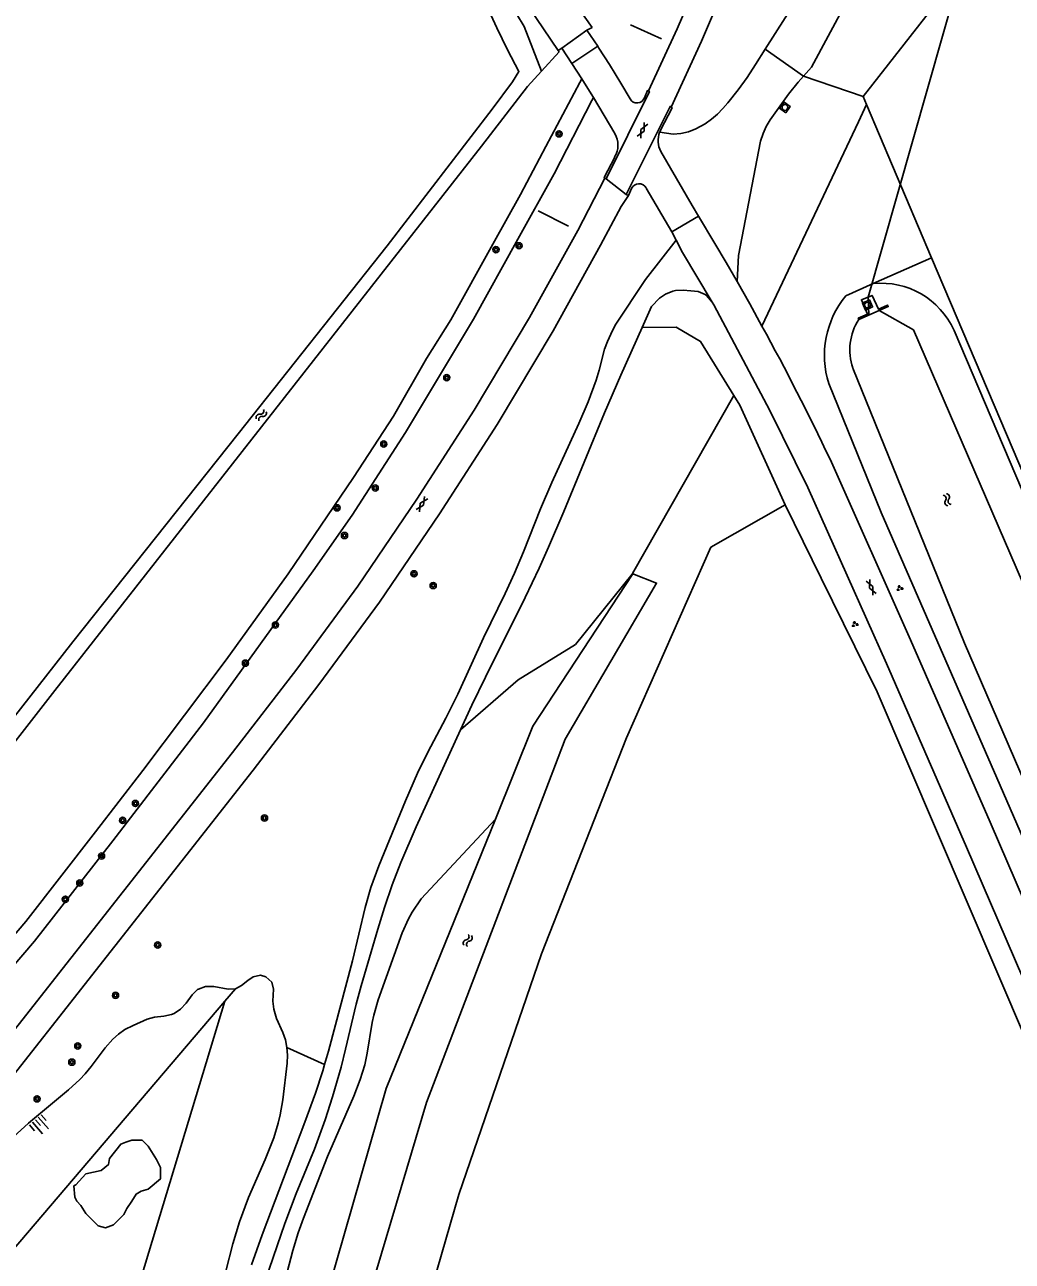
# Model space of a CAD drawing. Extents: x 126000 to 131009, y 393000 to 395500.
# Drawn here: x 130314 to 130441.7, y 394204.3 to 394364.2 of the extents above; entities that cross this region are included whole.
import ezdxf

# ---------------------------------------------------------------- set-up
doc = ezdxf.new("R2010")
doc.units = 0
for name, color, linetype in [('gg-afsc-hekwerk', 7, 'Continuous'), ('gg-knt-BGT kruinlijn', 7, 'Continuous'), ('gg-knt-bovenkant onderkant talud', 7, 'Continuous'), ('gg-knt-onverhard', 7, 'Continuous'), ('gg-knt-verharding', 7, 'Continuous'), ('gg-knt-verharding nz', 7, 'Continuous'), ('gg-kntw-bovenkant insteek waterloop', 7, 'Continuous'), ('gg-kntw-waterlijn', 7, 'Continuous'), ('gg-kwrk-duiker nz buis', 7, 'Continuous'), ('gg-kwrk-uitstroombak niveau min 01', 7, 'Continuous'), ('gt-grn-groengrens', 7, 'Continuous'), ('gt-grn-weggrens', 7, 'Continuous'), ('gt-symb-boom', 7, 'Continuous'), ('gt-symb-gesloten verharding', 7, 'Continuous'), ('gt-symb-groenvak', 7, 'Continuous'), ('gt-symb-rioolschacht', 7, 'Continuous'), ('gt-symb-talud symbool', 7, 'Continuous'), ('gt-symb-watersymbool', 7, 'Continuous'), ('gx-grn-maaiveld', 7, 'Continuous')]:
    doc.layers.add(name, color=color, linetype=linetype)

# ---------------------------------------------------------------- blocks, each defined once
blk = doc.blocks.new('gt0-RS')
at = {"layer": 'gt-symb-rioolschacht'}
blk.add_lwpolyline([(-0.5, -0.5), (0.5, -0.5), (0.5, 0.5), (-0.5, 0.5)], close=True, dxfattribs=at)
blk.add_circle((0, 0), 0.375, dxfattribs=at)
blk = doc.blocks.new('gt0-BOOM')
at = {"layer": 'gt-symb-boom'}
for radius in [0.4, 0.2]:
    blk.add_circle((0, 0), radius, dxfattribs=at)
blk = doc.blocks.new('gt0-GESVH1')
at = {"layer": 'gt-symb-gesloten verharding'}
for p, q in [((-0.99, -0.26), (0.01, 0.24)), ((0.01, -0.26), (-0.99, 0.24)), ((0.01, 0.24), (1.01, -0.26)), ((1.01, 0.24), (0.01, -0.26))]:
    blk.add_line(p, q, dxfattribs=at)
blk = doc.blocks.new('gt0-WA')
at = {"layer": 'gt-symb-watersymbool'}
for centre, start, end in [((-0.32, 0.02), 28.0725, 151.9275), ((0.43, 0.42), 208.0725, 331.9275), ((-0.32, -0.43), 28.0725, 151.9275), ((0.43, -0.03), 208.0725, 331.9275)]:
    blk.add_arc(centre, 0.425, start, end, dxfattribs=at)
blk = doc.blocks.new('gt0-GRVAK')
at = {"layer": 'gt-symb-groenvak'}
for p, q in [((-0.11, 0.19), (-0.23, 0.24)), ((-0.18, 0.15), (0.09, 0.15)), ((-0.09, 0.21), (-0.16, 0.32)), ((-0.05, 0.21), (-0.05, 0.39)), ((0, 0.21), (0.06, 0.32)), ((0.01, 0.19), (0.13, 0.24)), ((0.26, -0.05), (0.2, 0.06)), ((0.3, -0.05), (0.3, 0.13)), ((0.35, -0.05), (0.41, 0.06)), ((-0.25, -0.23), (-0.36, -0.18)), ((-0.32, -0.26), (-0.05, -0.26)), ((-0.23, -0.21), (-0.29, -0.1)), ((-0.18, -0.2), (-0.18, -0.02)), ((-0.14, -0.21), (-0.07, -0.1)), ((-0.12, -0.23), (0, -0.18)), ((0.24, -0.07), (0.12, -0.02)), ((0.17, -0.11), (0.44, -0.11)), ((0.37, -0.07), (0.49, -0.02))]:
    blk.add_line(p, q, dxfattribs=at)
blk = doc.blocks.new('gt0-TALUD_1')
at = {"layer": 'gt-symb-talud symbool'}
for p, q in [((-1, -1), (-1, 0)), ((-0.5, -2), (-0.5, 0)), ((0, -1), (0, 0)), ((0.5, -2), (0.5, 0)), ((1, -1), (1, 0))]:
    blk.add_line(p, q, dxfattribs=at)

msp = doc.modelspace()

# ---------------------------------------------------------------- linework, layer by layer
at = {"layer": 'gg-afsc-hekwerk'}
for p, q in [((130396.34, 394362.33), (130392.32, 394364.16)), ((130422.84, 394353.86), (130422.4, 394354.88)), ((130431.27, 394334.03), (130422.84, 394353.86)), ((130384.3, 394338.11), (130380.38, 394340.09)), ((130412.31, 394302.06), (130416.98, 394292.58))]:
    msp.add_line(p, q, dxfattribs=at)
for points in [[(130422.4, 394354.88), (130489.45, 394440.51), (130536.23, 394500)], [(130484.89, 394219.34), (130481.26, 394223.7), (130469.2, 394244.84), (130431.27, 394334.03)], [(130344.28, 394041.37), (130344.39, 394074.09), (130346.46, 394103.98), (130350.59, 394133.73), (130361.79, 394184.08), (130370.11, 394212.87), (130380.82, 394244.03), (130391.8, 394271.95), (130402.73, 394296.59), (130412.31, 394302.06)], [(130416.98, 394292.58), (130424.22, 394277.89), (130447.51, 394223.5), (130458.78, 394206.38), (130472.06, 394190.08), (130491.05, 394170.81), (130538.14, 394121.08), (130559.95, 394075.44), (130552.95, 394072.62)]]:
    msp.add_lwpolyline(points, dxfattribs=at)
at = {"layer": 'gg-knt-BGT kruinlijn'}
for points in [[(130319.63, 394226.42), (130321.11, 394227.78), (130321.79, 394228.51), (130322.54, 394229.44), (130324.35, 394231.84), (130325.36, 394232.97), (130326.11, 394233.63), (130326.93, 394234.21), (130327.98, 394234.76), (130329.8, 394235.56), (130330.75, 394235.84), (130331.98, 394235.97), (130332.96, 394236.15), (130333.3, 394236.29), (130334.13, 394236.85), (130334.83, 394237.61), (130335.62, 394238.71), (130336.31, 394239.38), (130336.43, 394239.46), (130337.36, 394239.78), (130338.41, 394239.8), (130340.28, 394239.45), (130341.21, 394239.5)], [(130240.83, 394132.17), (130243.19, 394135.01), (130246.09, 394138.68), (130252.73, 394147.45), (130255.72, 394151.26), (130262.03, 394159.03), (130267.56, 394166.14), (130270.26, 394169.4), (130274.84, 394174.69), (130277.52, 394177.9), (130282.43, 394184.22), (130284.31, 394186.56), (130286.99, 394189.65), (130293.89, 394197.15), (130297.15, 394200.94), (130299.05, 394203.26), (130302.77, 394208.05), (130308.16, 394215.29), (130310.03, 394217.63), (130311.36, 394219.13), (130312.99, 394220.77), (130314.47, 394222.11), (130319.63, 394226.42)]]:
    msp.add_lwpolyline(points, dxfattribs=at)
at = {"layer": 'gg-knt-bovenkant onderkant talud'}
for points in [[(130347.2, 394200.05), (130348.66, 394205.63), (130349.35, 394207.93), (130350.02, 394209.81), (130353.15, 394217.81), (130356.53, 394225.61), (130357.36, 394227.75), (130357.96, 394229.66), (130358.28, 394231.15), (130358.91, 394235.11), (130359.12, 394236.08), (130359.69, 394238.07), (130362.8, 394246.73), (130363.62, 394248.55), (130364.1, 394249.42), (130365.26, 394251.12), (130374.84, 394261.44)], [(130341.21, 394239.5), (130342, 394239.92), (130342.82, 394240.57), (130343.52, 394241.02), (130344.48, 394241.24), (130345.16, 394241.05), (130345.91, 394240.36), (130346.13, 394239.46), (130346.08, 394237.87), (130346.18, 394236.87), (130346.52, 394235.66), (130347.34, 394233.82), (130347.68, 394232.89), (130347.88, 394231.88)], [(130347.88, 394231.88), (130347.94, 394230.89), (130347.91, 394229.88), (130347.35, 394225.15), (130347.01, 394223.19), (130346.76, 394222.11), (130346.17, 394220.21), (130345.06, 394217.41), (130342.92, 394212.5), (130341.76, 394209.37), (130340.87, 394206.5), (130339.96, 394202.96), (130337.95, 394193.82), (130336.97, 394190.12), (130335.54, 394185.32)]]:
    msp.add_lwpolyline(points, dxfattribs=at)
at = {"layer": 'gg-knt-onverhard'}
for p, q in [((130382.98, 394360.83), (130376.29, 394370.74)), ((130386.69, 394363.46), (130387.35, 394363.8)), ((130383.43, 394361.13), (130382.98, 394360.83)), ((130383.09, 394360.66), (130382.98, 394360.83))]:
    msp.add_line(p, q, dxfattribs=at)
for points in [[(130523.99, 394500), (130512.67, 394485.22), (130499.59, 394470.63), (130491.49, 394459.11), (130476.99, 394440.35), (130454.12, 394411.83), (130445.48, 394401.31), (130441.26, 394397.8), (130439.03, 394396.08), (130438.28, 394395.43), (130436.88, 394394.03), (130435.51, 394392.5), (130433.49, 394390.03), (130432.29, 394388.45), (130430.18, 394385.47), (130428.55, 394382.95), (130427.52, 394381.23), (130426.21, 394378.83), (130422.5, 394371.31), (130415.72, 394358.66), (130414.7, 394357.5)], [(130418.72, 394374.82), (130418.41, 394374.33), (130412.33, 394365.06), (130409.75, 394361)], [(130409.75, 394361), (130408.5, 394359.03), (130407.4, 394357.36), (130406.24, 394355.73), (130404.93, 394354.07), (130404.27, 394353.32), (130403.56, 394352.61), (130402.8, 394351.95), (130401.98, 394351.36), (130400.78, 394350.7), (130399.82, 394350.33), (130398.84, 394350.1), (130397.86, 394350.03), (130396.1, 394350.26)], [(130414.7, 394357.5), (130414.01, 394356.72), (130412.75, 394355.17), (130410.37, 394351.87), (130409.88, 394350.99), (130409.47, 394350.08), (130409.16, 394349.12), (130406.29, 394334.32), (130406.11, 394330.96)], [(130402.9, 394328.27), (130402.16, 394329.15), (130401.98, 394329.29), (130401.07, 394329.65), (130400.14, 394329.77), (130399.12, 394329.84), (130398.13, 394329.78), (130397.79, 394329.71), (130396.87, 394329.34), (130396.08, 394328.79), (130395.06, 394327.71), (130393.84, 394325)], [(130352.76, 394229.72), (130353.25, 394231.43), (130356.35, 394243.12), (130358, 394250), (130358.75, 394252.57), (130359.79, 394255.39), (130363.21, 394263.8), (130364.77, 394267.39), (130366.11, 394270.07), (130368.45, 394274.49), (130369.99, 394277.6), (130373.32, 394284.87), (130376.1, 394290.6), (130377.32, 394293.23), (130378.48, 394296), (130380.7, 394301.57), (130382.15, 394304.98), (130385.63, 394312.59), (130386.86, 394315.41), (130387.89, 394318.19), (130388.27, 394319.49), (130388.98, 394322.21), (130389.33, 394323.2), (130389.76, 394324.16), (130390.33, 394325.31)], [(130393.84, 394325), (130391.08, 394318.86), (130388.95, 394313.96), (130383.71, 394301.21), (130381.73, 394296.61), (130380.5, 394293.88), (130378.69, 394290.11), (130373.56, 394279.78), (130371.82, 394276.18), (130370.32, 394272.97)], [(130370.32, 394272.97), (130364.6, 394260.43), (130362.61, 394255.84), (130361.49, 394252.92), (130360.5, 394250), (130359.64, 394247.21), (130357.49, 394239.89), (130356.85, 394237.52), (130355.48, 394231.68), (130354.89, 394229.37), (130353.78, 394225.53), (130352.82, 394222.54), (130351.46, 394218.77), (130349.07, 394213), (130347.61, 394209.14), (130345.1, 394201.87)], [(130343.3, 394203.81), (130344.66, 394207.68), (130350.21, 394222.25), (130351.58, 394226.01), (130352.52, 394228.86), (130352.76, 394229.72)]]:
    msp.add_lwpolyline(points, dxfattribs=at)
at = {"layer": 'gg-knt-verharding'}
for p, q in [((130385.47, 394366.48), (130387.35, 394363.8)), ((130386.69, 394363.46), (130383.43, 394361.13)), ((130388.08, 394361.38), (130386.69, 394363.46)), ((130383.43, 394361.13), (130384.75, 394359.17)), ((130384.75, 394359.17), (130388.08, 394361.38)), ((130388.24, 394361.14), (130388.08, 394361.38)), ((130389.59, 394359.03), (130388.24, 394361.14)), ((130384.75, 394359.17), (130386.04, 394357.19)), ((130387.54, 394354.74), (130390.29, 394350.08)), ((130396.25, 394347.78), (130400.3, 394340.78)), ((130392.47, 394343), (130392.06, 394342.07)), ((130397.65, 394337.37), (130394.34, 394343.05)), ((130401.12, 394339.42), (130397.65, 394337.37)), ((130400.3, 394340.78), (130401.12, 394339.42)), ((130398.23, 394336.31), (130397.65, 394337.37)), ((130399.06, 394334.72), (130398.23, 394336.31)), ((130402.9, 394328.27), (130399.06, 394334.72))]:
    msp.add_line(p, q, dxfattribs=at)
for points in [[(130442.31, 394557.1), (130441.86, 394544.46), (130441.12, 394531.37), (130440.09, 394518.08), (130438.55, 394504.71), (130436.67, 394491.34), (130434.38, 394478.33), (130431.67, 394465.18), (130428.68, 394452.43), (130425.22, 394439.8), (130421.33, 394426.68), (130417.38, 394414.12), (130413.07, 394401.15), (130408.56, 394388.5), (130403.67, 394375.93), (130398.35, 394363.64), (130394.66, 394355.6)], [(130445.87, 394557.15), (130445.34, 394544.46), (130444.61, 394531.22), (130443.55, 394517.66), (130442, 394504.27), (130440.11, 394490.89), (130437.82, 394477.71), (130435.07, 394464.41), (130432.1, 394451.74), (130428.5, 394438.59), (130424.71, 394425.84), (130420.71, 394413.08), (130416.41, 394400.18), (130411.81, 394387.23), (130406.89, 394374.66), (130401.51, 394362.03), (130397.58, 394353.51)], [(130389.59, 394359.03), (130391.06, 394356.63), (130392.26, 394354.58)], [(130386.04, 394357.19), (130387.25, 394355.24), (130387.54, 394354.74)], [(130394.66, 394355.6), (130394.51, 394355.65), (130394.12, 394354.72)], [(130397.58, 394353.51), (130397.7, 394353.43), (130396.21, 394350.52), (130396.1, 394350.26)], [(130390.28, 394347.06), (130388.91, 394344.39), (130389.01, 394344.31)], [(130389.01, 394344.31), (130385.51, 394337.56), (130379.25, 394326.3), (130372.12, 394314.33), (130364.69, 394302.8), (130357.07, 394291.56), (130349.15, 394280.83), (130340.85, 394270.04), (130215.34, 394110.46), (130139.38, 394014.01)], [(130401.12, 394339.42), (130403.23, 394335.89), (130404.68, 394333.43), (130406.11, 394330.96)], [(130406.11, 394330.96), (130407.74, 394328.08), (130409.33, 394325.2)], [(130450.85, 394223.48), (130446.17, 394233.7), (130435.8, 394257.81), (130425.43, 394281.56), (130415.27, 394304.32), (130410.35, 394314.27), (130403.1, 394327.93), (130402.9, 394328.27)], [(130418.13, 394307.98), (130428.53, 394284.63), (130438.86, 394261.03), (130448.67, 394238.25), (130454, 394226.33)]]:
    msp.add_lwpolyline(points, dxfattribs=at)
for centre, radius, start, end in [((130393.16, 394355.08), 1.03, 209.4563, 339.3082), ((130387.78, 394348.58), 2.92, 328.716, 30.9426), ((130398.89, 394349.18), 3, 158.8676, 208.03), ((130393.42, 394342.57), 1.04, 28.0286, 155.5876), ((130107.32, 394159.96), 344.26, 25.4662, 28.6844)]:
    msp.add_arc(centre, radius, start, end, dxfattribs=at)
at = {"layer": 'gg-knt-verharding nz'}
for p, q in [((130389.16, 394344.23), (130389.01, 394344.31)), ((130392.06, 394342.07), (130391.77, 394342.2))]:
    msp.add_line(p, q, dxfattribs=at)
for points in [[(130394.66, 394355.6), (130394.78, 394355.54), (130389.16, 394344.23)], [(130391.77, 394342.2), (130397.44, 394353.6), (130397.58, 394353.51)]]:
    msp.add_lwpolyline(points, dxfattribs=at)
at = {"layer": 'gg-kntw-bovenkant insteek waterloop'}
for p, q in [((130420.17, 394329.12), (130423.73, 394330.69)), ((130468.28, 394244.45), (130434.17, 394324.64))]:
    msp.add_line(p, q, dxfattribs=at)
for points in [[(130380.83, 394358.18), (130378.57, 394363.95), (130376.58, 394367.2), (130373.94, 394371.45), (130369.44, 394377.5), (130367.93, 394379.68), (130365.38, 394382.37), (130360.83, 394386.57), (130358.26, 394389.04), (130356.23, 394390.58)], [(130373.21, 394367.75), (130375.03, 394363.77), (130376.43, 394360.9), (130377.88, 394358.13), (130377.06, 394356.8), (130374.45, 394353.25), (130360.85, 394335.57), (130341.59, 394311.24), (130320.19, 394284.36), (130297.19, 394255.01)], [(130298.78, 394253.59), (130317.88, 394278.06), (130373.06, 394348.48), (130378.99, 394356.16), (130380.83, 394358.18)], [(130470.03, 394208.04), (130466.4, 394212.49), (130460.05, 394222.56), (130454.5, 394232.76), (130439.73, 394266.77), (130424.74, 394301.07), (130417.96, 394317.75)], [(130343.24, 394000), (130338.59, 394041.1), (130338.04, 394083.04), (130342.39, 394130.29), (130351.61, 394176.78), (130365.92, 394224.8), (130383.89, 394271.79), (130395.7, 394291.95), (130392.63, 394293.16)], [(130392.63, 394293.16), (130379.7, 394273.44), (130374.84, 394261.44)], [(130374.84, 394261.44), (130360.71, 394226.6), (130346.72, 394177.82), (130337.9, 394130.91), (130334, 394083.32), (130333.59, 394040.85)]]:
    msp.add_lwpolyline(points, dxfattribs=at)
for centre, radius, start, end in [((130424.74, 394320.39), 10.35, 24.256, 95.596), ((130429.64, 394321.38), 12.23, 140.7634, 197.2746)]:
    msp.add_arc(centre, radius, start, end, dxfattribs=at)
at = {"layer": 'gg-kntw-waterlijn'}
for points in [[(130464.26, 394242.96), (130428.93, 394324.7), (130424.49, 394327.19)], [(130421.09, 394319.77), (130435.51, 394284.19), (130455.48, 394238)]]:
    msp.add_lwpolyline(points, dxfattribs=at)
msp.add_arc((130428.05, 394322.11), 7.35, 147.5832, 198.531, dxfattribs=at)
at = {"layer": 'gg-kwrk-duiker nz buis'}
msp.add_lwpolyline([(130423.17, 394326.62), (130423.05, 394328.93), (130457.73, 394450.65)], dxfattribs=at)
at = {"layer": 'gg-kwrk-uitstroombak niveau min 01'}
msp.add_line((130424.49, 394327.19), (130421.85, 394326.04), dxfattribs=at)
msp.add_lwpolyline([(130421.85, 394326.04), (130421.78, 394326.2), (130422.96, 394326.73), (130422.2, 394328.59), (130423.58, 394329.15), (130424.41, 394327.37), (130425.57, 394327.9), (130425.66, 394327.71), (130424.49, 394327.19)], dxfattribs=at)
at = {"layer": 'gt-grn-groengrens'}
for p, q in [((130380.83, 394358.18), (130383.09, 394360.66)), ((130414.7, 394357.5), (130409.75, 394361)), ((130385.77, 394356.69), (130386.04, 394357.19)), ((130422.4, 394354.88), (130414.7, 394357.5)), ((130387.34, 394354.35), (130387.54, 394354.74)), ((130431.27, 394334.03), (130423.73, 394330.69)), ((130392.57, 394293.18), (130405.69, 394316.21)), ((130392.63, 394293.16), (130392.57, 394293.18)), ((130341.21, 394239.5), (130339.85, 394237.91)), ((130283.06, 394171.29), (130339.85, 394237.91)), ((130352.76, 394229.72), (130347.88, 394231.88))]:
    msp.add_line(p, q, dxfattribs=at)
for points in [[(130306.82, 394239.7), (130310.1, 394243.54), (130314.13, 394248.18), (130323.1, 394259.8), (130329.24, 394267.74), (130340.01, 394282.05), (130348.06, 394293.15), (130356.51, 394305.61), (130361.67, 394313.56), (130365.95, 394320.99), (130369.08, 394326.02), (130374.5, 394335.78), (130378.11, 394342.23), (130381.36, 394348.42), (130385.77, 394356.69)], [(130387.34, 394354.35), (130382.43, 394344.89), (130377.74, 394336.43), (130372.01, 394326.11), (130363.21, 394311.44), (130356.3, 394300.76), (130351.29, 394293.53), (130337.09, 394273.88), (130325.38, 394258.61), (130315.21, 394245.65), (130311.97, 394241.8)], [(130409.33, 394325.2), (130421.81, 394351.62), (130422.84, 394353.86)], [(130390.33, 394325.31), (130394.26, 394331.21), (130398.23, 394336.31)], [(130405.69, 394316.21), (130401.39, 394323.21), (130398.21, 394325.05), (130393.84, 394325)], [(130412.31, 394302.06), (130406.45, 394314.97), (130405.69, 394316.21)], [(130370.32, 394272.97), (130377.81, 394279.43), (130385.19, 394284.02), (130392.54, 394293.12), (130392.57, 394293.18)], [(130315.63, 394135.5), (130316.75, 394139.09), (130318.2, 394166.41), (130339.85, 394237.91)], [(130320.31, 394213.99), (130320.58, 394214.12), (130321.89, 394215.57), (130323.87, 394215.97), (130324.8, 394216.76), (130324.93, 394217.55), (130326.38, 394219.4), (130327.04, 394219.66), (130327.83, 394219.92), (130329.15, 394219.92), (130329.94, 394219.13), (130330.99, 394217.42), (130331.52, 394216.36), (130331.52, 394214.91), (130329.94, 394213.59), (130329.02, 394213.33), (130328.36, 394212.93), (130327.83, 394212.01), (130327.17, 394211.09), (130326.77, 394210.29), (130325.45, 394208.98), (130324.4, 394208.58), (130323.48, 394208.84), (130321.89, 394210.43), (130321.23, 394211.48), (130320.71, 394212.01), (130320.44, 394212.54), (130320.31, 394213.99)]]:
    msp.add_lwpolyline(points, dxfattribs=at)
at = {"layer": 'gt-grn-weggrens'}
msp.add_line((130391.77, 394342.2), (130389.16, 394344.23), dxfattribs=at)
at = {"layer": 'gx-grn-maaiveld'}
msp.add_lwpolyline([(130045.18, 393888.61), (130051.7, 393896.86), (130094.04, 393950.74), (130218.22, 394108.45), (130343.52, 394267.78), (130352.02, 394278.84), (130359.87, 394289.49), (130367.63, 394300.9), (130375.09, 394312.48), (130382.3, 394324.57), (130388.46, 394335.64), (130391.13, 394340.65), (130392.06, 394342.07)], dxfattribs=at)

# ---------------------------------------------------------------- block references
at = {"layer": 'gt-symb-boom'}
for p in [(130383.09, 394350.05), (130374.92, 394335.08), (130377.92, 394335.58), (130368.56, 394318.53), (130360.41, 394309.94), (130359.3, 394304.26), (130354.37, 394301.69), (130355.33, 394298.11), (130364.32, 394293.16), (130366.8, 394291.64), (130346.4, 394286.54), (130342.52, 394281.6), (130328.29, 394263.46), (130326.63, 394261.27), (130344.98, 394261.58), (130323.9, 394256.67), (130321.09, 394253.17), (130319.23, 394251.07), (130331.17, 394245.15), (130325.71, 394238.64), (130320.83, 394232.1), (130320.06, 394230), (130315.57, 394225.25)]:
    msp.add_blockref('gt0-BOOM', p, dxfattribs=at)
at = {"layer": 'gt-symb-gesloten verharding'}
for p, rotation in [((130393.89, 394350.52), -117.05168221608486), ((130365.33, 394302.16), 57.50242843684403), ((130423.47, 394291.44), -64.66472300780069)]:
    msp.add_blockref('gt0-GESVH1', p, dxfattribs=dict(at, rotation=rotation))
at = {"layer": 'gt-symb-groenvak'}
for p, rotation in [((130427.13, 394291.29), -1.0312126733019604), ((130421.33, 394286.63), -1.0312126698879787)]:
    msp.add_blockref('gt0-GRVAK', p, dxfattribs=dict(at, rotation=rotation))
at = {"layer": 'gt-symb-rioolschacht'}
for p, rotation in [((130412.3, 394353.47), 54.355799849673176), ((130422.98, 394327.92), -65.60814077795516)]:
    msp.add_blockref('gt0-RS', p, dxfattribs=dict(at, rotation=rotation))
at = {"layer": 'gt-symb-talud symbool', "xscale": 1.0000824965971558, "yscale": 1.0000824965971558, "rotation": 41.067356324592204}
msp.add_blockref('gt0-TALUD_1', (130315.34, 394222.55), dxfattribs=at)
at = {"layer": 'gt-symb-watersymbool'}
for p, rotation in [((130344.52, 394313.62), 51.53705293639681), ((130433.26, 394302.78), -66.61335784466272), ((130371.3, 394245.79), -110.91820498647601)]:
    msp.add_blockref('gt0-WA', p, dxfattribs=dict(at, rotation=rotation))

doc.saveas('drawing.dxf')
